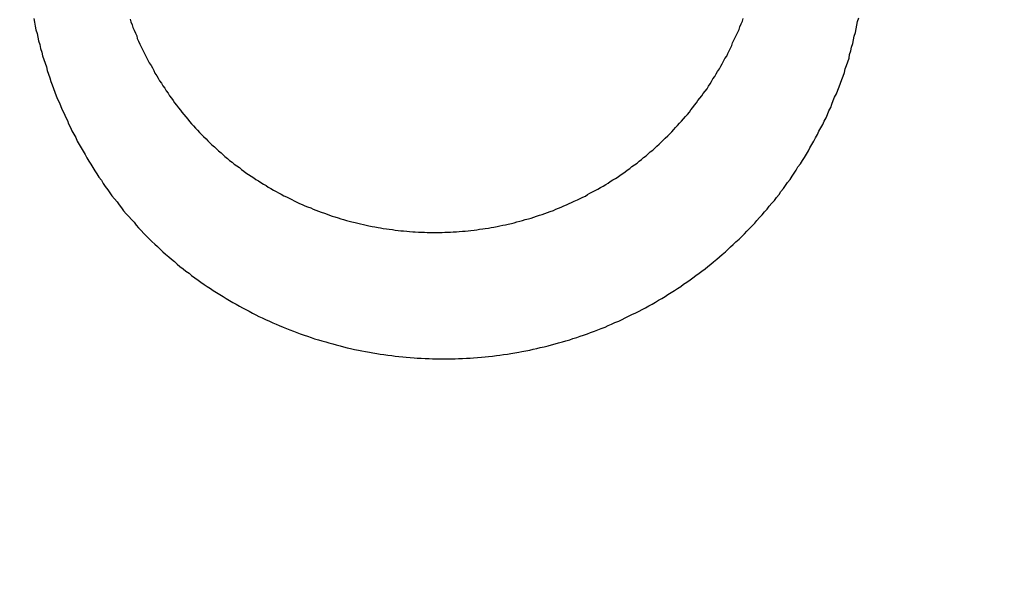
# Model space of a CAD drawing. Header units: millimetres. Extents: x 11979 to 37895, y 18730 to 47884.
# Tile 602 of 656: x 35826.176 to 35827.681, y 46387.256 to 46388.099. Entities that reach past the tile are written whole.
import ezdxf

# ---------------------------------------------------------------- set-up
doc = ezdxf.new("R2010")
doc.units = ezdxf.units.MM
for name, color, linetype in [('- niebieska cienka - izolacja', 120, 'Continuous'), ('-WYMIAR', 8, 'Continuous'), ('PROJEKTOWANE', 5, 'Continuous')]:
    doc.layers.add(name, color=color, linetype=linetype)
doc.styles.get("Standard").update_dxf_attribs({"font": 'arial.ttf'})
doc.dimstyles.new('CZA-KROPKA-50', dxfattribs={"dimtxt": 12, "dimasz": 1, "dimexe": 2, "dimexo": 25, "dimgap": 4, "dimtad": 1, "dimdec": 1, "dimrnd": 0.5, "dimzin": 9, "dimdsep": 46, "dimtxsty": 'Standard', "dimblk": 'CZA-KROPKA', "dimblk1": 'CZA-KROPKA', "dimblk2": 'CZA-KROPKA', "dimsah": 1, "dimcen": -20, "dimse1": 1, "dimse2": 1, "dimclrd": 8, "dimclre": 8, "dimclrt": 9, "dimadec": 0, "dimazin": 0, "dimtfac": 1, "dimtdec": 1, "dimtmove": 1, "dimatfit": 3, "dimldrblk": 'CZA-KROPKA', "dimfxl": 1, "dimtolj": 1, "dimtzin": 9, "dimarcsym": 0})

# ---------------------------------------------------------------- blocks, each defined once
blk = doc.blocks.new('CZA-KROPKA')
at = {"layer": '-WYMIAR', "linetype": 'ByBlock'}
for p, q in [((0, 10), (0, -10)), ((5, 0), (-5, 0))]:
    blk.add_line(p, q, dxfattribs=at)
at = {"layer": '-WYMIAR', "linetype": 'ByBlock', "const_width": 2.5}
blk.add_lwpolyline([(-1.25, 0, 1), (1.25, 0, 1)], format="xyb", close=True, dxfattribs=at)
blk = doc.blocks.new('*D2897')
at = {"layer": '-WYMIAR', "color": 8, "lineweight": -2}
blk.add_line((34132.9262, 45927.4655), (36406.9262, 45927.4655), dxfattribs=at)
at = {"layer": 'Defpoints', "color": 0}
for p in [(34131.9262, 46435.1223), (36407.9262, 46406.1223), (36407.9262, 45927.4655)]:
    blk.add_point(p, dxfattribs=at)
at = {"layer": '-WYMIAR', "color": 8, "lineweight": -2, "rotation": 180}
blk.add_blockref('CZA-KROPKA', (34131.9262, 45927.4655), dxfattribs=at)
at = {"layer": '-WYMIAR', "color": 8, "lineweight": -2}
blk.add_blockref('CZA-KROPKA', (36407.9262, 45927.4655), dxfattribs=at)
at = {"layer": '-WYMIAR', "color": 9, "insert": (35269.9262, 45937.5924), "char_height": 12, "attachment_point": 5}
blk.add_mtext('\\A1;2276', dxfattribs=at)
blk = doc.blocks.new('Pisuar NOVA PRO ze zintegrowanym ceramicznym sitkiem')
for points in [[(-0.014687, -0.210223, 0), (-0.014677, -0.210266, 0), (-0.014657, -0.210309, 0), (-0.014647, -0.210352, 0), (-0.014627, -0.210394, 0), (-0.014607, -0.210436, 0), (-0.014587, -0.210478, 0), (-0.014577, -0.21052, 0), (-0.014557, -0.210562, 0), (-0.014537, -0.210604, 0), (-0.014517, -0.210645, 0), (-0.014497, -0.210686, 0), (-0.014477, -0.210727, 0), (-0.014457, -0.210768, 0), (-0.014437, -0.210809, 0), (-0.014417, -0.210849, 0), (-0.014397, -0.21089, 0), (-0.014367, -0.21093, 0), (-0.014347, -0.21097, 0), (-0.014327, -0.211009, 0), (-0.014307, -0.211049, 0), (-0.014277, -0.211088, 0), (-0.014257, -0.211127, 0), (-0.014237, -0.211166, 0), (-0.014207, -0.211204, 0), (-0.014187, -0.211243, 0), (-0.014157, -0.211281, 0), (-0.014137, -0.211319, 0), (-0.014107, -0.211356, 0), (-0.014087, -0.211394, 0), (-0.014057, -0.211431, 0), (-0.014027, -0.211468, 0), (-0.014007, -0.211504, 0), (-0.013977, -0.211541, 0), (-0.013947, -0.211577, 0), (-0.013917, -0.211613, 0), (-0.013897, -0.211648, 0), (-0.013867, -0.211683, 0), (-0.013837, -0.211718, 0), (-0.013807, -0.211753, 0), (-0.013777, -0.211787, 0), (-0.013747, -0.211822, 0), (-0.013717, -0.211855, 0), (-0.013687, -0.211889, 0), (-0.013657, -0.211922, 0), (-0.013627, -0.211955, 0), (-0.013597, -0.211988, 0), (-0.013567, -0.21202, 0), (-0.013527, -0.212052, 0), (-0.013497, -0.212083, 0), (-0.013467, -0.212115, 0), (-0.013437, -0.212146, 0), (-0.013397, -0.212177, 0), (-0.013367, -0.212207, 0), (-0.013337, -0.212237, 0), (-0.013297, -0.212267, 0), (-0.013267, -0.212296, 0), (-0.013237, -0.212325, 0), (-0.013197, -0.212354, 0), (-0.013167, -0.212382, 0), (-0.013127, -0.212411, 0), (-0.013097, -0.212438, 0), (-0.013057, -0.212466, 0), (-0.013017, -0.212493, 0), (-0.012987, -0.21252, 0), (-0.012947, -0.212546, 0), (-0.012917, -0.212572, 0), (-0.012877, -0.212598, 0), (-0.012837, -0.212623, 0), (-0.012797, -0.212648, 0), (-0.012767, -0.212673, 0), (-0.012727, -0.212697, 0), (-0.012687, -0.212721, 0), (-0.012647, -0.212745, 0), (-0.012607, -0.212768, 0), (-0.012577, -0.212791, 0), (-0.012537, -0.212814, 0), (-0.012497, -0.212836, 0), (-0.012457, -0.212858, 0), (-0.012417, -0.21288, 0), (-0.012377, -0.212901, 0), (-0.012337, -0.212922, 0), (-0.012297, -0.212942, 0), (-0.012257, -0.212962, 0), (-0.012217, -0.212982, 0), (-0.012177, -0.213002, 0), (-0.012137, -0.213021, 0), (-0.012097, -0.213039, 0), (-0.012057, -0.213058, 0), (-0.012017, -0.213075, 0), (-0.011977, -0.213093, 0), (-0.011927, -0.21311, 0), (-0.011887, -0.213127, 0), (-0.011847, -0.213143, 0), (-0.011807, -0.213159, 0), (-0.011767, -0.213175, 0), (-0.011717, -0.21319, 0), (-0.011677, -0.213205, 0), (-0.011637, -0.21322, 0), (-0.011597, -0.213234, 0), (-0.011557, -0.213247, 0), (-0.011507, -0.213261, 0), (-0.011467, -0.213274, 0), (-0.011427, -0.213286, 0), (-0.011377, -0.213299, 0), (-0.011337, -0.21331, 0), (-0.011297, -0.213322, 0), (-0.011247, -0.213333, 0), (-0.011207, -0.213344, 0), (-0.011167, -0.213354, 0), (-0.011117, -0.213364, 0), (-0.011077, -0.213373, 0), (-0.011037, -0.213382, 0), (-0.010987, -0.213391, 0), (-0.010947, -0.213399, 0), (-0.010897, -0.213407, 0), (-0.010857, -0.213415, 0), (-0.010817, -0.213422, 0), (-0.010767, -0.213429, 0), (-0.010727, -0.213435, 0), (-0.010677, -0.213441, 0), (-0.010637, -0.213447, 0), (-0.010587, -0.213452, 0), (-0.010547, -0.213457, 0), (-0.010507, -0.213461, 0), (-0.010457, -0.213465, 0), (-0.010417, -0.213469, 0), (-0.010367, -0.213472, 0), (-0.010327, -0.213475, 0), (-0.010277, -0.213477, 0), (-0.010237, -0.213479, 0), (-0.010187, -0.213481, 0), (-0.010147, -0.213482, 0), (-0.010097, -0.213483, 0), (-0.010057, -0.213483, 0), (-0.010007, -0.213483, 0), (-0.009967, -0.213483, 0), (-0.009917, -0.213482, 0), (-0.009877, -0.213481, 0), (-0.009837, -0.213479, 0), (-0.009787, -0.213477, 0), (-0.009747, -0.213475, 0), (-0.009697, -0.213472, 0), (-0.009657, -0.213469, 0), (-0.009607, -0.213465, 0), (-0.009567, -0.213462, 0), (-0.009517, -0.213457, 0), (-0.009477, -0.213452, 0), (-0.009427, -0.213447, 0), (-0.009387, -0.213442, 0), (-0.009347, -0.213436, 0), (-0.009297, -0.21343, 0), (-0.009257, -0.213423, 0), (-0.009207, -0.213416, 0), (-0.009167, -0.213408, 0), (-0.009127, -0.213401, 0), (-0.009077, -0.213392, 0), (-0.009037, -0.213384, 0), (-0.008987, -0.213375, 0), (-0.008947, -0.213365, 0), (-0.008907, -0.213355, 0), (-0.008857, -0.213345, 0), (-0.008817, -0.213335, 0), (-0.008777, -0.213324, 0), (-0.008727, -0.213312, 0), (-0.008687, -0.2133, 0), (-0.008647, -0.213288, 0), (-0.008597, -0.213276, 0), (-0.008557, -0.213263, 0), (-0.008517, -0.21325, 0), (-0.008477, -0.213236, 0), (-0.008427, -0.213222, 0), (-0.008387, -0.213208, 0), (-0.008347, -0.213193, 0), (-0.008307, -0.213178, 0), (-0.008267, -0.213162, 0), (-0.008217, -0.213146, 0), (-0.008177, -0.21313, 0), (-0.008137, -0.213113, 0), (-0.008097, -0.213096, 0), (-0.008057, -0.213079, 0), (-0.008017, -0.213061, 0), (-0.007977, -0.213043, 0), (-0.007937, -0.213025, 0), (-0.007897, -0.213006, 0), (-0.007847, -0.212987, 0), (-0.007807, -0.212967, 0), (-0.007767, -0.212947, 0), (-0.007727, -0.212927, 0), (-0.007697, -0.212906, 0), (-0.007657, -0.212885, 0), (-0.007617, -0.212864, 0), (-0.007577, -0.212843, 0), (-0.007537, -0.212821, 0), (-0.007497, -0.212798, 0), (-0.007457, -0.212776, 0), (-0.007417, -0.212752, 0), (-0.007377, -0.212729, 0), (-0.007347, -0.212705, 0), (-0.007307, -0.212681, 0), (-0.007267, -0.212657, 0), (-0.007227, -0.212632, 0), (-0.007197, -0.212607, 0), (-0.007157, -0.212582, 0), (-0.007117, -0.212556, 0), (-0.007087, -0.21253, 0), (-0.007047, -0.212504, 0), (-0.007017, -0.212477, 0), (-0.006977, -0.21245, 0), (-0.006937, -0.212423, 0), (-0.006907, -0.212395, 0), (-0.006867, -0.212368, 0), (-0.006837, -0.212339, 0), (-0.006797, -0.212311, 0), (-0.006767, -0.212282, 0), (-0.006737, -0.212253, 0), (-0.006697, -0.212224, 0), (-0.006667, -0.212194, 0), (-0.006637, -0.212164, 0), (-0.006597, -0.212133, 0), (-0.006567, -0.212103, 0), (-0.006537, -0.212072, 0), (-0.006507, -0.212041, 0), (-0.006467, -0.212009, 0), (-0.006437, -0.211978, 0), (-0.006407, -0.211946, 0), (-0.006377, -0.211913, 0), (-0.006347, -0.211881, 0), (-0.006317, -0.211848, 0), (-0.006287, -0.211815, 0), (-0.006257, -0.211781, 0), (-0.006227, -0.211748, 0), (-0.006197, -0.211714, 0), (-0.006167, -0.21168, 0), (-0.006137, -0.211645, 0), (-0.006117, -0.21161, 0), (-0.006087, -0.211575, 0), (-0.006057, -0.21154, 0), (-0.006027, -0.211505, 0), (-0.006007, -0.211469, 0), (-0.005977, -0.211433, 0), (-0.005947, -0.211397, 0), (-0.005927, -0.21136, 0), (-0.005897, -0.211324, 0), (-0.005867, -0.211287, 0), (-0.005847, -0.21125, 0), (-0.005817, -0.211212, 0), (-0.005797, -0.211175, 0), (-0.005777, -0.211137, 0), (-0.005747, -0.211099, 0), (-0.005727, -0.211061, 0), (-0.005707, -0.211022, 0), (-0.005677, -0.210984, 0), (-0.005657, -0.210945, 0), (-0.005637, -0.210906, 0), (-0.005617, -0.210867, 0), (-0.005597, -0.210827, 0), (-0.005567, -0.210788, 0), (-0.005547, -0.210748, 0), (-0.005527, -0.210708, 0), (-0.005507, -0.210668, 0), (-0.005487, -0.210627, 0), (-0.005477, -0.210587, 0), (-0.005457, -0.210546, 0), (-0.005437, -0.210505, 0), (-0.005417, -0.210464, 0), (-0.005397, -0.210423, 0), (-0.005377, -0.210381, 0), (-0.005367, -0.21034, 0), (-0.005347, -0.210298, 0), (-0.005327, -0.210256, 0), (-0.005317, -0.210214, 0)], [(-0.016157, -0.210215, 0), (-0.016147, -0.210272, 0), (-0.016137, -0.210329, 0), (-0.016127, -0.210387, 0), (-0.016107, -0.210444, 0), (-0.016097, -0.210501, 0), (-0.016087, -0.210557, 0), (-0.016067, -0.210614, 0), (-0.016057, -0.210671, 0), (-0.016037, -0.210727, 0), (-0.016027, -0.210784, 0), (-0.016007, -0.21084, 0), (-0.015987, -0.210896, 0), (-0.015967, -0.210952, 0), (-0.015957, -0.211008, 0), (-0.015937, -0.211064, 0), (-0.015917, -0.211119, 0), (-0.015897, -0.211175, 0), (-0.015877, -0.21123, 0), (-0.015857, -0.211285, 0), (-0.015837, -0.21134, 0), (-0.015817, -0.211395, 0), (-0.015797, -0.211449, 0), (-0.015767, -0.211503, 0), (-0.015747, -0.211557, 0), (-0.015727, -0.211611, 0), (-0.015697, -0.211665, 0), (-0.015677, -0.211719, 0), (-0.015647, -0.211772, 0), (-0.015627, -0.211825, 0), (-0.015597, -0.211878, 0), (-0.015577, -0.21193, 0), (-0.015547, -0.211983, 0), (-0.015517, -0.212035, 0), (-0.015497, -0.212087, 0), (-0.015467, -0.212138, 0), (-0.015437, -0.21219, 0), (-0.015407, -0.212241, 0), (-0.015377, -0.212291, 0), (-0.015347, -0.212342, 0), (-0.015317, -0.212392, 0), (-0.015287, -0.212442, 0), (-0.015257, -0.212492, 0), (-0.015227, -0.212541, 0), (-0.015197, -0.21259, 0), (-0.015167, -0.212639, 0), (-0.015127, -0.212687, 0), (-0.015097, -0.212735, 0), (-0.015067, -0.212783, 0), (-0.015027, -0.21283, 0), (-0.014997, -0.212877, 0), (-0.014967, -0.212924, 0), (-0.014927, -0.212971, 0), (-0.014887, -0.213017, 0), (-0.014857, -0.213062, 0), (-0.014817, -0.213108, 0), (-0.014787, -0.213152, 0), (-0.014747, -0.213197, 0), (-0.014707, -0.213241, 0), (-0.014667, -0.213285, 0), (-0.014627, -0.213328, 0), (-0.014597, -0.213371, 0), (-0.014557, -0.213414, 0), (-0.014517, -0.213456, 0), (-0.014477, -0.213498, 0), (-0.014437, -0.213539, 0), (-0.014397, -0.21358, 0), (-0.014357, -0.21362, 0), (-0.014307, -0.213661, 0), (-0.014267, -0.2137, 0), (-0.014227, -0.213739, 0), (-0.014187, -0.213778, 0), (-0.014147, -0.213817, 0), (-0.014097, -0.213855, 0), (-0.014057, -0.213892, 0), (-0.014007, -0.213929, 0), (-0.013967, -0.213966, 0), (-0.013927, -0.214002, 0), (-0.013877, -0.214038, 0), (-0.013837, -0.214073, 0), (-0.013787, -0.214108, 0), (-0.013747, -0.214143, 0), (-0.013697, -0.214177, 0), (-0.013647, -0.214211, 0), (-0.013607, -0.214244, 0), (-0.013557, -0.214277, 0), (-0.013507, -0.214309, 0), (-0.013457, -0.214341, 0), (-0.013417, -0.214372, 0), (-0.013367, -0.214403, 0), (-0.013317, -0.214434, 0), (-0.013267, -0.214464, 0), (-0.013217, -0.214494, 0), (-0.013167, -0.214523, 0), (-0.013117, -0.214552, 0), (-0.013067, -0.21458, 0), (-0.013017, -0.214608, 0), (-0.012967, -0.214636, 0), (-0.012917, -0.214663, 0), (-0.012867, -0.214689, 0), (-0.012817, -0.214715, 0), (-0.012767, -0.214741, 0), (-0.012717, -0.214766, 0), (-0.012667, -0.214791, 0), (-0.012617, -0.214815, 0), (-0.012557, -0.214839, 0), (-0.012507, -0.214863, 0), (-0.012457, -0.214886, 0), (-0.012407, -0.214908, 0), (-0.012347, -0.21493, 0), (-0.012297, -0.214952, 0), (-0.012247, -0.214973, 0), (-0.012187, -0.214993, 0), (-0.012137, -0.215013, 0), (-0.012087, -0.215033, 0), (-0.012027, -0.215052, 0), (-0.011977, -0.215071, 0), (-0.011917, -0.215089, 0), (-0.011867, -0.215107, 0), (-0.011807, -0.215124, 0), (-0.011757, -0.215141, 0), (-0.011697, -0.215157, 0), (-0.011647, -0.215173, 0), (-0.011587, -0.215188, 0), (-0.011537, -0.215203, 0), (-0.011477, -0.215217, 0), (-0.011427, -0.215231, 0), (-0.011367, -0.215245, 0), (-0.011317, -0.215258, 0), (-0.011257, -0.21527, 0), (-0.011197, -0.215282, 0), (-0.011147, -0.215293, 0), (-0.011087, -0.215304, 0), (-0.011027, -0.215315, 0), (-0.010977, -0.215324, 0), (-0.010917, -0.215334, 0), (-0.010867, -0.215343, 0), (-0.010807, -0.215351, 0), (-0.010747, -0.215359, 0), (-0.010687, -0.215366, 0), (-0.010637, -0.215373, 0), (-0.010577, -0.215379, 0), (-0.010517, -0.215385, 0), (-0.010467, -0.215391, 0), (-0.010407, -0.215395, 0), (-0.010347, -0.2154, 0), (-0.010297, -0.215403, 0), (-0.010237, -0.215407, 0), (-0.010177, -0.215409, 0), (-0.010117, -0.215412, 0), (-0.010067, -0.215413, 0), (-0.010007, -0.215415, 0), (-0.009947, -0.215415, 0), (-0.009887, -0.215416, 0), (-0.009837, -0.215415, 0), (-0.009777, -0.215414, 0), (-0.009717, -0.215413, 0), (-0.009667, -0.215411, 0), (-0.009607, -0.215409, 0), (-0.009547, -0.215406, 0), (-0.009487, -0.215403, 0), (-0.009437, -0.215399, 0), (-0.009377, -0.215395, 0), (-0.009317, -0.21539, 0), (-0.009257, -0.215385, 0), (-0.009207, -0.215379, 0), (-0.009147, -0.215372, 0), (-0.009087, -0.215366, 0), (-0.009037, -0.215358, 0), (-0.008977, -0.21535, 0), (-0.008917, -0.215342, 0), (-0.008867, -0.215333, 0), (-0.008807, -0.215324, 0), (-0.008747, -0.215314, 0), (-0.008697, -0.215303, 0), (-0.008637, -0.215293, 0), (-0.008577, -0.215281, 0), (-0.008527, -0.215269, 0), (-0.008467, -0.215257, 0), (-0.008417, -0.215244, 0), (-0.008357, -0.215231, 0), (-0.008297, -0.215217, 0), (-0.008247, -0.215202, 0), (-0.008187, -0.215187, 0), (-0.008137, -0.215172, 0), (-0.008077, -0.215156, 0), (-0.008027, -0.21514, 0), (-0.007967, -0.215123, 0), (-0.007917, -0.215106, 0), (-0.007857, -0.215088, 0), (-0.007807, -0.21507, 0), (-0.007757, -0.215051, 0), (-0.007697, -0.215032, 0), (-0.007647, -0.215012, 0), (-0.007587, -0.214992, 0), (-0.007537, -0.214971, 0), (-0.007487, -0.21495, 0), (-0.007427, -0.214929, 0), (-0.007377, -0.214907, 0), (-0.007327, -0.214884, 0), (-0.007277, -0.214861, 0), (-0.007217, -0.214838, 0), (-0.007167, -0.214814, 0), (-0.007117, -0.214789, 0), (-0.007067, -0.214765, 0), (-0.007017, -0.214739, 0), (-0.006957, -0.214714, 0), (-0.006907, -0.214688, 0), (-0.006857, -0.214661, 0), (-0.006807, -0.214634, 0), (-0.006757, -0.214607, 0), (-0.006707, -0.214579, 0), (-0.006657, -0.21455, 0), (-0.006607, -0.214521, 0), (-0.006557, -0.214492, 0), (-0.006507, -0.214463, 0), (-0.006467, -0.214432, 0), (-0.006417, -0.214402, 0), (-0.006367, -0.214371, 0), (-0.006317, -0.21434, 0), (-0.006267, -0.214308, 0), (-0.006227, -0.214275, 0), (-0.006177, -0.214243, 0), (-0.006127, -0.21421, 0), (-0.006087, -0.214176, 0), (-0.006037, -0.214142, 0), (-0.005987, -0.214108, 0), (-0.005947, -0.214073, 0), (-0.005897, -0.214038, 0), (-0.005857, -0.214003, 0), (-0.005807, -0.213967, 0), (-0.005767, -0.213931, 0), (-0.005717, -0.213894, 0), (-0.005677, -0.213857, 0), (-0.005637, -0.213819, 0), (-0.005587, -0.213781, 0), (-0.005547, -0.213743, 0), (-0.005507, -0.213705, 0), (-0.005467, -0.213666, 0), (-0.005427, -0.213626, 0), (-0.005377, -0.213587, 0), (-0.005337, -0.213547, 0), (-0.005297, -0.213506, 0), (-0.005257, -0.213465, 0), (-0.005217, -0.213424, 0), (-0.005177, -0.213383, 0), (-0.005137, -0.213341, 0), (-0.005107, -0.213299, 0), (-0.005067, -0.213256, 0), (-0.005027, -0.213213, 0), (-0.004987, -0.21317, 0), (-0.004947, -0.213126, 0), (-0.004917, -0.213082, 0), (-0.004877, -0.213038, 0), (-0.004837, -0.212994, 0), (-0.004807, -0.212949, 0), (-0.004767, -0.212903, 0), (-0.004737, -0.212858, 0), (-0.004697, -0.212812, 0), (-0.004667, -0.212766, 0), (-0.004637, -0.212719, 0), (-0.004597, -0.212673, 0), (-0.004567, -0.212625, 0), (-0.004537, -0.212578, 0), (-0.004507, -0.21253, 0), (-0.004477, -0.212482, 0), (-0.004437, -0.212434, 0), (-0.004407, -0.212386, 0), (-0.004377, -0.212337, 0), (-0.004347, -0.212288, 0), (-0.004317, -0.212239, 0), (-0.004297, -0.212189, 0), (-0.004267, -0.212139, 0), (-0.004237, -0.212089, 0), (-0.004207, -0.212039, 0), (-0.004177, -0.211988, 0), (-0.004157, -0.211937, 0), (-0.004127, -0.211886, 0), (-0.004097, -0.211835, 0), (-0.004077, -0.211783, 0), (-0.004047, -0.211732, 0), (-0.004027, -0.21168, 0), (-0.004007, -0.211627, 0), (-0.003977, -0.211575, 0), (-0.003957, -0.211522, 0), (-0.003937, -0.211469, 0), (-0.003917, -0.211416, 0), (-0.003887, -0.211363, 0), (-0.003867, -0.211309, 0), (-0.003847, -0.211256, 0), (-0.003827, -0.211202, 0), (-0.003807, -0.211148, 0), (-0.003787, -0.211094, 0), (-0.003767, -0.211039, 0), (-0.003757, -0.210985, 0), (-0.003737, -0.21093, 0), (-0.003717, -0.210875, 0), (-0.003697, -0.21082, 0), (-0.003687, -0.210765, 0), (-0.003667, -0.210709, 0), (-0.003657, -0.210654, 0), (-0.003637, -0.210598, 0), (-0.003627, -0.210542, 0), (-0.003617, -0.210486, 0), (-0.003597, -0.21043, 0), (-0.003587, -0.210374, 0), (-0.003577, -0.210318, 0), (-0.003567, -0.210261, 0), (-0.003547, -0.210205, 0)]]:
    blk.add_polyline3d(points)

msp = doc.modelspace()

# ---------------------------------------------------------------- hatches: boundary and pattern name
at = {"layer": '- niebieska cienka - izolacja'}
h = msp.add_hatch(dxfattribs=at)
h.set_pattern_fill('ANSI31', color=5, scale=10)
h.set_pattern_definition([(315, (22316.131, 20126.916), (19.7999996, -4e-15), [3.394112, -24.607316]), (315, (22316.131, 20146.716), (19.7999996, -4e-15), [3.394112, -24.607316]), (315, (22329.731, 20119.916), (19.7999996, -4e-15), [3.959798, -24.04163]), (315, (22329.731, 20139.716), (19.7999996, -4e-15), [3.959798, -24.04163]), (0, (22325.931, 20125.716), (0, 19.8), [0.2, -19.6]), (90, (22326.131, 20125.716), (-19.8, 1e-15), [0.2, -19.6]), (0, (22326.131, 20125.916), (0, 19.8), [0.2, -19.6]), (0, (22326.331, 20125.916), (0, 19.8), [0.2, -19.6]), (0, (22326.531, 20125.916), (0, 19.8), [0.2, -19.6]), (0, (22326.731, 20125.916), (0, 19.8), [0.2, -19.6]), (90, (22326.931, 20125.716), (-19.8, 1e-15), [0.2, -19.6]), (0, (22326.931, 20125.716), (0, 19.8), [0.2, -19.6]), (90, (22327.131, 20125.516), (-19.8, 1e-15), [0.2, -19.6]), (0, (22327.131, 20125.516), (0, 19.8), [0.2, -19.6]), (90, (22327.331, 20125.316), (-19.8, 1e-15), [0.2, -19.6]), (90, (22327.331, 20125.116), (-19.8, 1e-15), [0.2, -19.6]), (90, (22327.331, 20124.916), (-19.8, 1e-15), [0.2, -19.6]), (90, (22327.331, 20124.716), (-19.8, 1e-15), [0.2, -19.6]), (0, (22327.131, 20124.716), (0, 19.8), [0.2, -19.6]), (90, (22327.131, 20124.516), (-19.8, 1e-15), [0.2, -19.6]), (0, (22326.931, 20124.516), (0, 19.8), [0.2, -19.6]), (90, (22326.931, 20124.316), (-19.8, 1e-15), [0.2, -19.6]), (0, (22326.731, 20124.316), (0, 19.8), [0.2, -19.6]), (0, (22326.531, 20124.316), (0, 19.8), [0.2, -19.6]), (0, (22326.331, 20124.316), (0, 19.8), [0.2, -19.6]), (0, (22326.131, 20124.316), (0, 19.8), [0.2, -19.6]), (90, (22326.131, 20124.316), (-19.8, 1e-15), [0.2, -19.6]), (0, (22325.931, 20124.516), (0, 19.8), [0.2, -19.6]), (90, (22325.931, 20124.516), (-19.8, 1e-15), [0.2, -19.6]), (0, (22325.731, 20124.716), (0, 19.8), [0.2, -19.6]), (90, (22325.731, 20124.716), (-19.8, 1e-15), [0.2, -19.6]), (90, (22325.731, 20124.916), (-19.8, 1e-15), [0.2, -19.6]), (90, (22325.731, 20125.116), (-19.8, 1e-15), [0.2, -19.6]), (90, (22325.731, 20125.316), (-19.8, 1e-15), [0.2, -19.6]), (0, (22325.731, 20125.516), (0, 19.8), [0.2, -19.6]), (90, (22325.931, 20125.516), (-19.8, 1e-15), [0.2, -19.6]), (90, (22322.931, 20108.516), (-19.8, 1e-15), [0.2, -19.6]), (0, (22322.731, 20108.516), (0, 19.8), [0.2, -19.6]), (90, (22322.731, 20108.316), (-19.8, 1e-15), [0.2, -19.6]), (90, (22322.731, 20108.116), (-19.8, 1e-15), [0.2, -19.6]), (90, (22322.731, 20107.916), (-19.8, 1e-15), [0.2, -19.6]), (90, (22322.731, 20107.716), (-19.8, 1e-15), [0.2, -19.6]), (0, (22322.731, 20107.716), (0, 19.8), [0.2, -19.6]), (90, (22322.931, 20107.516), (-19.8, 1e-15), [0.2, -19.6]), (0, (22322.931, 20107.516), (0, 19.8), [0.2, -19.6]), (90, (22323.131, 20107.316), (-19.8, 1e-15), [0.2, -19.6]), (0, (22323.131, 20107.316), (0, 19.8), [0.2, -19.6]), (90, (22323.331, 20107.116), (-19.8, 1e-15), [0.2, -19.6]), (0, (22323.331, 20107.116), (0, 19.8), [0.2, -19.6]), (0, (22323.531, 20107.116), (0, 19.8), [0.2, -19.6]), (0, (22323.731, 20107.116), (0, 19.8), [0.2, -19.6]), (0, (22323.931, 20107.116), (0, 19.8), [0.2, -19.6]), (90, (22324.131, 20107.116), (-19.8, 1e-15), [0.2, -19.6]), (0, (22324.131, 20107.316), (0, 19.8), [0.2, -19.6]), (90, (22324.331, 20107.316), (-19.8, 1e-15), [0.2, -19.6]), (0, (22324.331, 20107.516), (0, 19.8), [0.2, -19.6]), (90, (22324.531, 20107.516), (-19.8, 1e-15), [0.2, -19.6]), (0, (22324.531, 20107.716), (0, 19.8), [0.2, -19.6]), (90, (22324.731, 20107.716), (-19.8, 1e-15), [0.2, -19.6]), (90, (22324.731, 20107.916), (-19.8, 1e-15), [0.2, -19.6]), (90, (22324.731, 20108.116), (-19.8, 1e-15), [0.2, -19.6]), (90, (22324.731, 20108.316), (-19.8, 1e-15), [0.2, -19.6]), (0, (22324.531, 20108.516), (0, 19.8), [0.2, -19.6]), (90, (22324.531, 20108.516), (-19.8, 1e-15), [0.2, -19.6]), (0, (22324.331, 20108.716), (0, 19.8), [0.2, -19.6]), (90, (22324.331, 20108.716), (-19.8, 1e-15), [0.2, -19.6]), (0, (22324.131, 20108.916), (0, 19.8), [0.2, -19.6]), (90, (22324.131, 20108.916), (-19.8, 1e-15), [0.2, -19.6]), (0, (22323.931, 20109.116), (0, 19.8), [0.2, -19.6]), (0, (22323.731, 20109.116), (0, 19.8), [0.2, -19.6]), (0, (22323.531, 20109.116), (0, 19.8), [0.2, -19.6]), (0, (22323.331, 20109.116), (0, 19.8), [0.2, -19.6]), (90, (22323.331, 20108.916), (-19.8, 1e-15), [0.2, -19.6]), (0, (22323.131, 20108.916), (0, 19.8), [0.2, -19.6]), (90, (22323.131, 20108.716), (-19.8, 1e-15), [0.2, -19.6]), (0, (22322.931, 20108.716), (0, 19.8), [0.2, -19.6]), (90, (22325.931, 20109.116), (-19.8, 1e-15), [0.2, -19.6]), (0, (22325.931, 20109.316), (0, 19.8), [0.2, -19.6]), (90, (22326.131, 20109.316), (-19.8, 1e-15), [0.2, -19.6]), (0, (22326.131, 20109.516), (0, 19.8), [0.2, -19.6]), (0, (22326.331, 20109.516), (0, 19.8), [0.2, -19.6]), (0, (22326.531, 20109.516), (0, 19.8), [0.2, -19.6]), (0, (22326.731, 20109.516), (0, 19.8), [0.2, -19.6]), (0, (22326.931, 20109.516), (0, 19.8), [0.2, -19.6]), (0, (22327.131, 20109.516), (0, 19.8), [0.2, -19.6]), (90, (22327.331, 20109.316), (-19.8, 1e-15), [0.2, -19.6]), (0, (22327.331, 20109.316), (0, 19.8), [0.2, -19.6]), (90, (22327.531, 20109.116), (-19.8, 1e-15), [0.2, -19.6]), (0, (22327.531, 20109.116), (0, 19.8), [0.2, -19.6]), (90, (22327.731, 20108.916), (-19.8, 1e-15), [0.2, -19.6]), (0, (22327.731, 20108.916), (0, 19.8), [0.2, -19.6]), (90, (22327.931, 20108.716), (-19.8, 1e-15), [0.2, -19.6]), (90, (22327.931, 20108.516), (-19.8, 1e-15), [0.2, -19.6]), (90, (22327.931, 20108.316), (-19.8, 1e-15), [0.2, -19.6]), (90, (22327.931, 20108.116), (-19.8, 1e-15), [0.2, -19.6]), (90, (22327.931, 20107.916), (-19.8, 1e-15), [0.2, -19.6]), (90, (22327.931, 20107.716), (-19.8, 1e-15), [0.2, -19.6]), (0, (22327.731, 20107.716), (0, 19.8), [0.2, -19.6]), (90, (22327.731, 20107.516), (-19.8, 1e-15), [0.2, -19.6]), (0, (22327.531, 20107.516), (0, 19.8), [0.2, -19.6]), (90, (22327.531, 20107.316), (-19.8, 1e-15), [0.2, -19.6]), (0, (22327.331, 20107.316), (0, 19.8), [0.2, -19.6]), (90, (22327.331, 20107.116), (-19.8, 1e-15), [0.2, -19.6]), (0, (22327.131, 20107.116), (0, 19.8), [0.2, -19.6]), (0, (22326.931, 20107.116), (0, 19.8), [0.2, -19.6]), (0, (22326.731, 20107.116), (0, 19.8), [0.2, -19.6]), (0, (22326.531, 20107.116), (0, 19.8), [0.2, -19.6]), (0, (22326.331, 20107.116), (0, 19.8), [0.2, -19.6]), (0, (22326.131, 20107.116), (0, 19.8), [0.2, -19.6]), (90, (22326.131, 20107.116), (-19.8, 1e-15), [0.2, -19.6]), (0, (22325.931, 20107.316), (0, 19.8), [0.2, -19.6]), (90, (22325.931, 20107.316), (-19.8, 1e-15), [0.2, -19.6]), (0, (22325.731, 20107.516), (0, 19.8), [0.2, -19.6]), (90, (22325.731, 20107.516), (-19.8, 1e-15), [0.2, -19.6]), (0, (22325.531, 20107.716), (0, 19.8), [0.2, -19.6]), (90, (22325.531, 20107.716), (-19.8, 1e-15), [0.2, -19.6]), (90, (22325.531, 20107.916), (-19.8, 1e-15), [0.2, -19.6]), (90, (22325.531, 20108.116), (-19.8, 1e-15), [0.2, -19.6]), (90, (22325.531, 20108.316), (-19.8, 1e-15), [0.2, -19.6]), (90, (22325.531, 20108.516), (-19.8, 1e-15), [0.2, -19.6]), (90, (22325.531, 20108.716), (-19.8, 1e-15), [0.2, -19.6]), (0, (22325.531, 20108.916), (0, 19.8), [0.2, -19.6]), (90, (22325.731, 20108.916), (-19.8, 1e-15), [0.2, -19.6]), (0, (22325.731, 20109.116), (0, 19.8), [0.2, -19.6]), (0, (22317.731, 20123.716), (0, 19.8), [0.2, -19.6]), (90, (22317.931, 20123.716), (-19.8, 1e-15), [0.2, -19.6]), (0, (22317.931, 20123.916), (0, 19.8), [0.2, -19.6]), (0, (22318.131, 20123.916), (0, 19.8), [0.2, -19.6]), (0, (22318.331, 20123.916), (0, 19.8), [0.2, -19.6]), (0, (22318.531, 20123.916), (0, 19.8), [0.2, -19.6]), (90, (22318.731, 20123.716), (-19.8, 1e-15), [0.2, -19.6]), (0, (22318.731, 20123.716), (0, 19.8), [0.2, -19.6]), (90, (22318.931, 20123.516), (-19.8, 1e-15), [0.2, -19.6]), (0, (22318.931, 20123.516), (0, 19.8), [0.2, -19.6]), (90, (22319.131, 20123.316), (-19.8, 1e-15), [0.2, -19.6]), (90, (22319.131, 20123.116), (-19.8, 1e-15), [0.2, -19.6]), (90, (22319.131, 20122.916), (-19.8, 1e-15), [0.2, -19.6]), (90, (22319.131, 20122.716), (-19.8, 1e-15), [0.2, -19.6]), (0, (22318.931, 20122.716), (0, 19.8), [0.2, -19.6]), (90, (22318.931, 20122.516), (-19.8, 1e-15), [0.2, -19.6]), (0, (22318.731, 20122.516), (0, 19.8), [0.2, -19.6]), (90, (22318.731, 20122.316), (-19.8, 1e-15), [0.2, -19.6]), (0, (22318.531, 20122.316), (0, 19.8), [0.2, -19.6]), (0, (22318.331, 20122.316), (0, 19.8), [0.2, -19.6]), (0, (22318.131, 20122.316), (0, 19.8), [0.2, -19.6]), (0, (22317.931, 20122.316), (0, 19.8), [0.2, -19.6]), (90, (22317.931, 20122.316), (-19.8, 1e-15), [0.2, -19.6]), (0, (22317.731, 20122.516), (0, 19.8), [0.2, -19.6]), (90, (22317.731, 20122.516), (-19.8, 1e-15), [0.2, -19.6]), (0, (22317.531, 20122.716), (0, 19.8), [0.2, -19.6]), (90, (22317.531, 20122.716), (-19.8, 1e-15), [0.2, -19.6]), (90, (22317.531, 20122.916), (-19.8, 1e-15), [0.2, -19.6]), (90, (22317.531, 20123.116), (-19.8, 1e-15), [0.2, -19.6]), (90, (22317.531, 20123.316), (-19.8, 1e-15), [0.2, -19.6]), (0, (22317.531, 20123.516), (0, 19.8), [0.2, -19.6]), (90, (22317.731, 20123.516), (-19.8, 1e-15), [0.2, -19.6]), (90, (22314.731, 20122.516), (-19.8, 1e-15), [0.2, -19.6]), (0, (22314.731, 20122.716), (0, 19.8), [0.2, -19.6]), (90, (22314.931, 20122.716), (-19.8, 1e-15), [0.2, -19.6]), (0, (22314.931, 20122.916), (0, 19.8), [0.2, -19.6]), (0, (22315.131, 20122.916), (0, 19.8), [0.2, -19.6]), (0, (22315.331, 20122.916), (0, 19.8), [0.2, -19.6]), (0, (22315.531, 20122.916), (0, 19.8), [0.2, -19.6]), (0, (22315.731, 20122.916), (0, 19.8), [0.2, -19.6]), (0, (22315.931, 20122.916), (0, 19.8), [0.2, -19.6]), (90, (22316.131, 20122.716), (-19.8, 1e-15), [0.2, -19.6]), (0, (22316.131, 20122.716), (0, 19.8), [0.2, -19.6]), (90, (22316.331, 20122.516), (-19.8, 1e-15), [0.2, -19.6]), (0, (22316.331, 20122.516), (0, 19.8), [0.2, -19.6]), (90, (22316.531, 20122.316), (-19.8, 1e-15), [0.2, -19.6]), (0, (22316.531, 20122.316), (0, 19.8), [0.2, -19.6]), (90, (22316.731, 20122.116), (-19.8, 1e-15), [0.2, -19.6]), (90, (22316.731, 20121.916), (-19.8, 1e-15), [0.2, -19.6]), (90, (22316.731, 20121.716), (-19.8, 1e-15), [0.2, -19.6]), (90, (22316.731, 20121.516), (-19.8, 1e-15), [0.2, -19.6]), (90, (22316.731, 20121.316), (-19.8, 1e-15), [0.2, -19.6]), (90, (22316.731, 20121.116), (-19.8, 1e-15), [0.2, -19.6]), (0, (22316.531, 20121.116), (0, 19.8), [0.2, -19.6]), (90, (22316.531, 20120.916), (-19.8, 1e-15), [0.2, -19.6]), (0, (22316.331, 20120.916), (0, 19.8), [0.2, -19.6]), (90, (22316.331, 20120.716), (-19.8, 1e-15), [0.2, -19.6]), (0, (22316.131, 20120.716), (0, 19.8), [0.2, -19.6]), (90, (22316.131, 20120.516), (-19.8, 1e-15), [0.2, -19.6]), (0, (22315.931, 20120.516), (0, 19.8), [0.2, -19.6]), (0, (22315.731, 20120.516), (0, 19.8), [0.2, -19.6]), (0, (22315.531, 20120.516), (0, 19.8), [0.2, -19.6]), (0, (22315.331, 20120.516), (0, 19.8), [0.2, -19.6]), (0, (22315.131, 20120.516), (0, 19.8), [0.2, -19.6]), (0, (22314.931, 20120.516), (0, 19.8), [0.2, -19.6]), (90, (22314.931, 20120.516), (-19.8, 1e-15), [0.2, -19.6]), (0, (22314.731, 20120.716), (0, 19.8), [0.2, -19.6]), (90, (22314.731, 20120.716), (-19.8, 1e-15), [0.2, -19.6]), (0, (22314.531, 20120.916), (0, 19.8), [0.2, -19.6]), (90, (22314.531, 20120.916), (-19.8, 1e-15), [0.2, -19.6]), (0, (22314.331, 20121.116), (0, 19.8), [0.2, -19.6]), (90, (22314.331, 20121.116), (-19.8, 1e-15), [0.2, -19.6]), (90, (22314.331, 20121.316), (-19.8, 1e-15), [0.2, -19.6]), (90, (22314.331, 20121.516), (-19.8, 1e-15), [0.2, -19.6]), (90, (22314.331, 20121.716), (-19.8, 1e-15), [0.2, -19.6]), (90, (22314.331, 20121.916), (-19.8, 1e-15), [0.2, -19.6]), (90, (22314.331, 20122.116), (-19.8, 1e-15), [0.2, -19.6]), (0, (22314.331, 20122.316), (0, 19.8), [0.2, -19.6]), (90, (22314.531, 20122.316), (-19.8, 1e-15), [0.2, -19.6]), (0, (22314.531, 20122.516), (0, 19.8), [0.2, -19.6]), (90, (22316.931, 20120.116), (-19.8, 1e-15), [0.2, -19.6]), (0, (22316.731, 20120.116), (0, 19.8), [0.2, -19.6]), (90, (22316.731, 20119.916), (-19.8, 1e-15), [0.2, -19.6]), (90, (22316.731, 20119.716), (-19.8, 1e-15), [0.2, -19.6]), (90, (22316.731, 20119.516), (-19.8, 1e-15), [0.2, -19.6]), (90, (22316.731, 20119.316), (-19.8, 1e-15), [0.2, -19.6]), (0, (22316.731, 20119.316), (0, 19.8), [0.2, -19.6]), (90, (22316.931, 20119.116), (-19.8, 1e-15), [0.2, -19.6]), (0, (22316.931, 20119.116), (0, 19.8), [0.2, -19.6]), (90, (22317.131, 20118.916), (-19.8, 1e-15), [0.2, -19.6]), (0, (22317.131, 20118.916), (0, 19.8), [0.2, -19.6]), (90, (22317.331, 20118.716), (-19.8, 1e-15), [0.2, -19.6]), (0, (22317.331, 20118.716), (0, 19.8), [0.2, -19.6]), (0, (22317.531, 20118.716), (0, 19.8), [0.2, -19.6]), (0, (22317.731, 20118.716), (0, 19.8), [0.2, -19.6]), (0, (22317.931, 20118.716), (0, 19.8), [0.2, -19.6]), (90, (22318.131, 20118.716), (-19.8, 1e-15), [0.2, -19.6]), (0, (22318.131, 20118.916), (0, 19.8), [0.2, -19.6]), (90, (22318.331, 20118.916), (-19.8, 1e-15), [0.2, -19.6]), (0, (22318.331, 20119.116), (0, 19.8), [0.2, -19.6]), (90, (22318.531, 20119.116), (-19.8, 1e-15), [0.2, -19.6]), (0, (22318.531, 20119.316), (0, 19.8), [0.2, -19.6]), (90, (22318.731, 20119.316), (-19.8, 1e-15), [0.2, -19.6]), (90, (22318.731, 20119.516), (-19.8, 1e-15), [0.2, -19.6]), (90, (22318.731, 20119.716), (-19.8, 1e-15), [0.2, -19.6]), (90, (22318.731, 20119.916), (-19.8, 1e-15), [0.2, -19.6]), (0, (22318.531, 20120.116), (0, 19.8), [0.2, -19.6]), (90, (22318.531, 20120.116), (-19.8, 1e-15), [0.2, -19.6]), (0, (22318.331, 20120.316), (0, 19.8), [0.2, -19.6]), (90, (22318.331, 20120.316), (-19.8, 1e-15), [0.2, -19.6]), (0, (22318.131, 20120.516), (0, 19.8), [0.2, -19.6]), (90, (22318.131, 20120.516), (-19.8, 1e-15), [0.2, -19.6]), (0, (22317.931, 20120.716), (0, 19.8), [0.2, -19.6]), (0, (22317.731, 20120.716), (0, 19.8), [0.2, -19.6]), (0, (22317.531, 20120.716), (0, 19.8), [0.2, -19.6]), (0, (22317.331, 20120.716), (0, 19.8), [0.2, -19.6]), (90, (22317.331, 20120.516), (-19.8, 1e-15), [0.2, -19.6]), (0, (22317.131, 20120.516), (0, 19.8), [0.2, -19.6]), (90, (22317.131, 20120.316), (-19.8, 1e-15), [0.2, -19.6]), (0, (22316.931, 20120.316), (0, 19.8), [0.2, -19.6]), (315, (22327.331, 20112.316), (19.7999996, -4e-15), [4.24264, -23.758788]), (315, (22327.331, 20132.116), (19.7999996, -4e-15), [4.24264, -23.758788]), (315, (22323.331, 20109.916), (19.7999996, -4e-15), [3.959798, -24.04163]), (315, (22323.331, 20129.716), (19.7999996, -4e-15), [3.959798, -24.04163]), (315, (22319.731, 20116.716), (19.7999996, -4e-15), [4.24264, -23.758788]), (315, (22319.731, 20136.516), (19.7999996, -4e-15), [4.24264, -23.758788]), (315, (22317.131, 20122.516), (19.7999996, -4e-15), [3.676956, -24.324474]), (315, (22317.131, 20142.316), (19.7999996, -4e-15), [3.676956, -24.324474]), (315, (22323.931, 20118.316), (19.7999996, -4e-15), [4.24264, -23.758788]), (315, (22323.931, 20138.116), (19.7999996, -4e-15), [4.24264, -23.758788]), (315, (22321.931, 20124.116), (19.7999996, -4e-15), [3.676956, -24.324474]), (315, (22321.931, 20143.916), (19.7999996, -4e-15), [3.676956, -24.324474]), (315, (22320.131, 20109.716), (19.7999996, -4e-15), [3.676956, -24.324474]), (315, (22320.131, 20129.516), (19.7999996, -4e-15), [3.676956, -24.324474]), (315, (22312.731, 20112.716), (19.7999996, -4e-15), [3.676956, -24.324474]), (315, (22312.731, 20132.516), (19.7999996, -4e-15), [3.676956, -24.324474])])
h.paths.add_polyline_path([(36155.9262, 46409.1223), (36161.9262, 46409.1223), (36161.9262, 46319.1223), (36175.9262, 46319.1223), (36175.9262, 46313.1223), (36135.9262, 46313.1223), (36135.9262, 46319.1223), (36155.9262, 46319.1223)])
h.paths.add_polyline_path([(36043.9262, 46252.1223), (36055.9262, 46252.1223), (36055.9262, 46409.1223), (36043.9262, 46409.1223)])
h.paths.add_polyline_path([(35876.9262, 46309.1223), (35874.293, 46309.1223), (35874.293, 46297.1223), (35894.293, 46297.1223), (35894.293, 46309.1223), (35888.9262, 46309.1223), (35888.9262, 46363.1723, 0.043228), (35876.9262, 46361.6132)])
h.paths.add_polyline_path([(35985.9262, 46297.1223), (35985.9262, 46306.1223), (36000.9011, 46306.1223), (36000.9011, 46309.1223), (36043.9262, 46309.1223), (36043.9262, 46297.1223)])
h.paths.add_polyline_path([(35876.9262, 46361.6132, -0.043228), (35888.9262, 46363.1723), (35888.9262, 46409.1223), (35876.9262, 46409.1223)])
h.paths.add_polyline_path([(35774.9262, 46297.1223), (35784.293, 46297.1223), (35784.293, 46309.1223), (35774.9262, 46309.1223)])
h.paths.add_polyline_path([(35985.9262, 46306.1223), (36000.9011, 46306.1223), (36000.9011, 46309.1223), (35985.9262, 46309.1223)])
h.paths.add_polyline_path([(36181.9262, 46313.1223), (36181.9262, 46319.1223), (36175.9262, 46319.1223), (36175.9262, 46313.1223)])
h.paths.add_polyline_path([(36022.8648, 46269.2512), (36040.9385, 46269.2512), (36040.9385, 46301.9934), (36022.8648, 46301.9934)], flags=24)

# ---------------------------------------------------------------- block references
at = {"layer": 'PROJEKTOWANE', "xscale": 100, "yscale": 100, "zscale": 100, "rotation": 359.9999999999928}
msp.add_blockref('Pisuar NOVA PRO ze zintegrowanym ceramicznym sitkiem', (35827.8133, 46409.1223), dxfattribs=at)

# ---------------------------------------------------------------- dimensions: what is measured, and where the dimension line sits
at = {"layer": '-WYMIAR'}
dim = msp.add_linear_dim(base=(36407.9262, 45927.4655), p1=(34131.9262, 46435.1223), p2=(36407.9262, 46406.1223), dimstyle='CZA-KROPKA-50', override={"dimfxl": 0, "dimfxlon": 1}, dxfattribs=at)
dim.commit()
dim.dimension.update_dxf_attribs({"geometry": '*D2897', "text_midpoint": (35269.9262, 45937.5924)})

doc.saveas('drawing.dxf')
